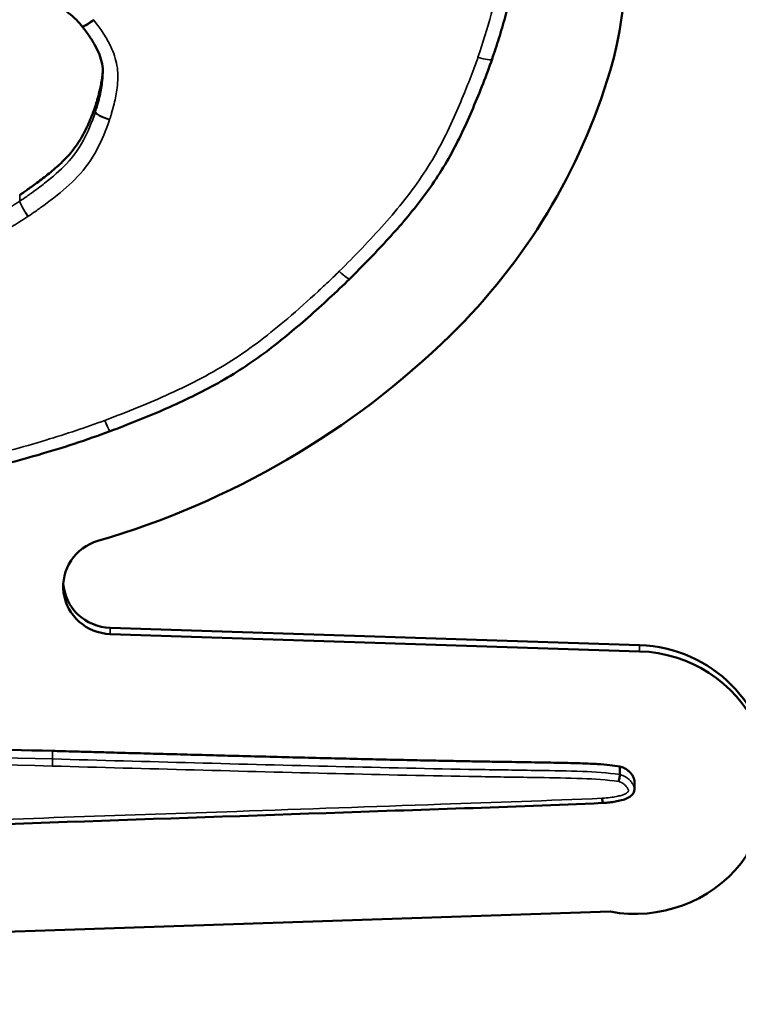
# Model space of a CAD drawing. Header units: inches. Extents: x 0.2 to 58.8, y 1.7 to 68.8.
# Tile 271 of 283: x 48.283 to 48.524, y 62.095 to 62.425. Entities that reach past the tile are written whole.
import ezdxf

# ---------------------------------------------------------------- set-up
doc = ezdxf.new("R2010")
doc.units = ezdxf.units.IN
doc.header["$MEASUREMENT"] = 0
doc.layers.add('Visible (ANSI)', color=7, linetype='Continuous', lineweight=50)
doc.layers.add('Visible Narrow (ANSI)', color=7, linetype='Continuous', lineweight=35)

msp = doc.modelspace()

# ---------------------------------------------------------------- linework, layer by layer
at = {"layer": 'Visible (ANSI)'}
for p, q in [((48.49102545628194, 62.21571521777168), (48.31363841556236, 62.22150652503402)), ((48.31363841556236, 62.21942740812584), (48.49102545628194, 62.2136361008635)), ((48.48440385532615, 62.17505001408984), (48.48440385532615, 62.17234716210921)), ((48.48927102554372, 62.17009439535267), (48.48927102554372, 62.16739154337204)), ((48.48112040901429, 62.12647632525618), (47.55266669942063, 62.09543338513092))]:
    msp.add_line(p, q, dxfattribs=at)
for centre, radius, start, end in [((48.43686739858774, 62.41361439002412), 0.0050000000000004, 340.9676212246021, 341.3209260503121), ((48.39039391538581, 62.34195905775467), 0.0049999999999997, 314.6038680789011, 314.8991954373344), ((48.31184702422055, 62.29202529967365), 0.0050000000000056, 290.3560126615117, 290.7926750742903)]:
    msp.add_arc(centre, radius, start, end, dxfattribs=at)
for centre, major_axis, ratio, start_param, end_param in [((48.35540452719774, 62.44367650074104), (0.1308879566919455, -2.5e-15), 0.9781476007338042, 6.001127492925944, 7.114127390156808), ((48.30001792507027, 62.42022554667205), (0.005167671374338, -0.0002043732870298), 0.9126763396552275, 0.6555806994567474, 0.6810543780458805), ((48.27837188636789, 62.46551149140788), (0.2110897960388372, -3.4e-15), 0.9781476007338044, 5.497931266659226, 6.001127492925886), ((48.22935494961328, 62.51344347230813), (-0.2804002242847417, 3.39e-14), 0.9781476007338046, 1.860753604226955, 2.356338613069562), ((48.31418180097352, 62.23535177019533), (-0.0162891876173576, 3e-16), 0.9781476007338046, 5.002346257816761, 7.820616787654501), ((48.31418180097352, 62.2374308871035), (-0.0162891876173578, 3e-16), 0.9781476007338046, 0.0652910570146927, 1.537431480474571), ((48.48952557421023, 62.17175992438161), (0.0449623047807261, 2.5e-15), 0.9781476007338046, 0, 1.537431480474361), ((48.48952557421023, 62.16968080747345), (0.0449623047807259, -8e-16), 0.9781476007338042, 4.524344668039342, 7.820616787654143)]:
    msp.add_ellipse(centre, major_axis=major_axis, ratio=ratio, start_param=start_param, end_param=end_param, dxfattribs=at)
for points, knots in [([(48.44945543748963, 62.44838357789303), (48.44945543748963, 62.4457872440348), (48.44927930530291, 62.44319464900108), (48.44865840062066, 62.438125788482), (48.44821955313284, 62.43564209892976), (48.44718436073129, 62.43075435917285), (48.44658749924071, 62.42834859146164), (48.44529456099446, 62.42359074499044), (48.44459796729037, 62.42124166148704), (48.44314270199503, 62.41658578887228), (48.44236701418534, 62.41426989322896), (48.44160403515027, 62.41201305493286)], [0.0623965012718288, 0.0623965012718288, 0.0623965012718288, 0.0623965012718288, 0.0809126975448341, 0.0809126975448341, 0.0994288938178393, 0.0994288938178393, 0.1179450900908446, 0.1179450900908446, 0.1364612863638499, 0.1364612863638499, 0.1549774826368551, 0.1549774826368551, 0.1549774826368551, 0.1549774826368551]), ([(48.30415017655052, 62.42303627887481), (48.30255113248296, 62.42498721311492), (48.30083039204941, 62.4265137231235), (48.29568996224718, 62.43063329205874), (48.29222192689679, 62.43275217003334), (48.28464898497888, 62.43621579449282), (48.2805355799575, 62.43764681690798), (48.27214243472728, 62.44027741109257), (48.26785236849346, 62.44146951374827), (48.25921495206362, 62.44374127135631), (48.25486356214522, 62.44482003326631), (48.24885635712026, 62.44625231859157), (48.24720839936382, 62.44663942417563), (48.24555497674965, 62.44702777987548)], [0.0001750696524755, 0.0001750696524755, 0.0001750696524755, 0.0001750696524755, 0.0216863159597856, 0.0216863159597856, 0.0561549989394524, 0.0561549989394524, 0.0906236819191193, 0.0906236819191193, 0.1250923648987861, 0.1250923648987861, 0.1595610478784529, 0.1595610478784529, 0.1725184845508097, 0.1725184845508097, 0.1725184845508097, 0.1725184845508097]), ([(48.31121127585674, 62.4071756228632), (48.31121127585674, 62.4082736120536), (48.31111482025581, 62.40932237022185), (48.31071461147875, 62.4114106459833), (48.31040726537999, 62.4124589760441), (48.30959194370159, 62.41456400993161), (48.30908698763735, 62.41561555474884), (48.30792245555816, 62.41771401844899), (48.30726364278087, 62.41875992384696), (48.30582451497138, 62.42085654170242), (48.3050810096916, 62.42184122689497), (48.30422801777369, 62.42293875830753)], [0.0382682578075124, 0.0382682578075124, 0.0382682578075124, 0.0382682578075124, 0.0490419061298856, 0.0490419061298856, 0.0598155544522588, 0.0598155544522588, 0.070589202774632, 0.070589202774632, 0.0813628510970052, 0.0813628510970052, 0.0921364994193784, 0.0921364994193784, 0.0921364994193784, 0.0921364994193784]), ([(48.44159407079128, 62.41198387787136), (48.4397140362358, 62.40653386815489), (48.43751614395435, 62.40098582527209), (48.43290221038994, 62.39019858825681), (48.43042371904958, 62.38484163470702), (48.42460398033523, 62.37435599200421), (48.42124350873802, 62.36933412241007), (48.41400020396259, 62.35987642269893), (48.41013172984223, 62.35539687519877), (48.40216116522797, 62.34671140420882), (48.39801300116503, 62.34249272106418), (48.39392322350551, 62.33841730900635)], [3.83847958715e-05, 3.83847958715e-05, 3.83847958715e-05, 3.83847958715e-05, 0.0445243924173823, 0.0445243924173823, 0.0890104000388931, 0.0890104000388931, 0.1334964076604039, 0.1334964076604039, 0.1779824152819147, 0.1779824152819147, 0.2224684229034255, 0.2224684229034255, 0.2224684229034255, 0.2224684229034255]), ([(48.30869281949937, 62.39632345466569), (48.30869975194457, 62.39634398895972), (48.30872682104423, 62.39642416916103), (48.30878485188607, 62.39660062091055), (48.30887694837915, 62.39688642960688), (48.30905724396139, 62.39746151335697), (48.30933504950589, 62.39839127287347), (48.30970476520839, 62.39972288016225), (48.31010120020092, 62.40129329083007), (48.3106264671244, 62.40366385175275), (48.31101304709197, 62.40598386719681), (48.31115845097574, 62.40772356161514), (48.31118283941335, 62.4081911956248)], [0, 0, 0, 0, 0.0001684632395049, 0.0006577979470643, 0.001443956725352, 0.0025029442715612, 0.0053437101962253, 0.0089895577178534, 0.013251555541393, 0.0179431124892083, 0.0278853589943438, 0.0315324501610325, 0.0315324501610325, 0.0315324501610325, 0.0315324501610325]), ([(48.28334057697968, 62.36648339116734), (48.28336540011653, 62.36649981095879), (48.28346237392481, 62.3665639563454), (48.28367467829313, 62.36670580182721), (48.28401728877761, 62.36693645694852), (48.28470360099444, 62.36740314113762), (48.28580400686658, 62.36816413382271), (48.28736065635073, 62.3692670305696), (48.28916978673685, 62.37058633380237), (48.29185302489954, 62.3726135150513), (48.29456955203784, 62.37479932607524), (48.29720117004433, 62.37715068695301), (48.29908621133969, 62.37903059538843), (48.30088115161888, 62.38108924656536), (48.30259316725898, 62.38339686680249), (48.30423027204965, 62.38602201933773), (48.30550343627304, 62.3884616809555), (48.3064945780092, 62.39061706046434), (48.30724501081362, 62.39239910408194), (48.30798133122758, 62.39429406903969), (48.30844108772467, 62.3956048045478), (48.30867476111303, 62.39627190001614)], [0, 0, 0, 0, 0.0002283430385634, 0.0008920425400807, 0.0019591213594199, 0.0033976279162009, 0.0072612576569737, 0.0122280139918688, 0.0180437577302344, 0.0244554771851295, 0.0380628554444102, 0.0448315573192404, 0.0516071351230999, 0.0585626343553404, 0.0658897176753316, 0.0737949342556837, 0.0824934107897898, 0.0872087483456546, 0.0922037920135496, 0.0975053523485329, 0.1029984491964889, 0.1029984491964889, 0.1029984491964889, 0.1029984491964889]), ([(48.39390492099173, 62.33839916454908), (48.38944562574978, 62.33400110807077), (48.38471080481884, 62.32966339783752), (48.37517789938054, 62.32130486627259), (48.37029800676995, 62.31722362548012), (48.35989576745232, 62.30952248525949), (48.35437254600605, 62.30600936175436), (48.34301922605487, 62.29978349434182), (48.33720450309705, 62.29702994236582), (48.32547268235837, 62.29192786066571), (48.31950191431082, 62.28958366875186), (48.31362196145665, 62.28735094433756)], [3.26856209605e-05, 3.26856209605e-05, 3.26856209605e-05, 3.26856209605e-05, 0.0480933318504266, 0.0480933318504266, 0.0961539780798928, 0.0961539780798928, 0.1442146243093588, 0.1442146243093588, 0.192275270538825, 0.192275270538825, 0.2403359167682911, 0.2403359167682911, 0.2403359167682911, 0.2403359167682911]), ([(48.3135862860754, 62.28733755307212), (48.30573861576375, 62.28442588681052), (48.29756633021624, 62.28176275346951), (48.28123548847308, 62.27700941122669), (48.27287056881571, 62.27493088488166), (48.25587138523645, 62.27211173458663), (48.24734284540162, 62.27130723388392), (48.23036375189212, 62.27028864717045), (48.22190988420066, 62.27007090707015), (48.19656038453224, 62.26982139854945), (48.17967757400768, 62.27033407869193), (48.15436702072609, 62.27196211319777), (48.14592266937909, 62.27267105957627), (48.13320749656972, 62.27429904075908), (48.12895102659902, 62.27494718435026), (48.12099198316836, 62.27652812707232), (48.11729021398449, 62.27741335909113), (48.10864535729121, 62.28002093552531), (48.10372729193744, 62.28194194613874), (48.09562374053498, 62.28619134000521), (48.09232400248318, 62.28828009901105), (48.08617825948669, 62.29292457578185), (48.08331563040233, 62.29545732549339), (48.07684898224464, 62.30212397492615), (48.07363549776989, 62.30651089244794), (48.07066401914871, 62.31062399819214)], [4.91874165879e-05, 4.91874165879e-05, 4.91874165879e-05, 4.91874165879e-05, 0.0639532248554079, 0.0639532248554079, 0.1278572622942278, 0.1278572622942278, 0.1917612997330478, 0.1917612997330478, 0.2556653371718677, 0.2556653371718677, 0.3834734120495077, 0.3834734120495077, 0.4473774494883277, 0.4473774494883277, 0.4793294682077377, 0.4793294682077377, 0.5071148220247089, 0.5071148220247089, 0.5447785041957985, 0.5447785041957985, 0.5724002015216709, 0.5724002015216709, 0.5998752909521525, 0.5998752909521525, 0.6390895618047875, 0.6390895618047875, 0.6390895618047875, 0.6390895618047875]), ([(46.6508761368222, 62.16529615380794), (46.65211983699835, 62.16540215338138), (46.65760944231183, 62.1658700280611), (46.67114429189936, 62.16673434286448), (46.69603965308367, 62.16809639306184), (46.73464191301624, 62.16978459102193), (46.7892865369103, 62.17174859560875), (46.84591069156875, 62.17339518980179), (46.90098568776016, 62.1747772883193), (46.9503055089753, 62.17588268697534), (47.0053911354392, 62.17698219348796), (47.06646924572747, 62.17806195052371), (47.13343711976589, 62.17910515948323), (47.23275977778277, 62.18047535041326), (47.4238185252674, 62.18263908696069), (47.64733461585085, 62.18421422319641), (47.87137455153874, 62.18464302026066), (48.00585267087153, 62.1842955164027), (48.10648435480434, 62.18355076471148), (48.17466225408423, 62.18275867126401), (48.23668764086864, 62.1817703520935), (48.27588075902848, 62.18077118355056), (48.29430427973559, 62.18030150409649)], [0, 0, 0, 0, 0.0095127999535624, 0.0419888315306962, 0.1033462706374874, 0.199513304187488, 0.3364242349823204, 0.5200173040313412, 0.6311762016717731, 0.7562336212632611, 0.895932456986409, 1.051015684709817, 1.221724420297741, 1.406292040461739, 1.807929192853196, 2.677688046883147, 3.109514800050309, 3.51511332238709, 3.702409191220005, 3.876347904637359, 4.03466517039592, 4.175099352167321, 4.175099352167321, 4.175099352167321, 4.175099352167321]), ([(48.29430427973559, 62.18030150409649), (48.29460353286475, 62.18029299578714), (48.2957639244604, 62.18026000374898), (48.29829242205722, 62.18018857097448), (48.3023418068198, 62.18007474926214), (48.30774730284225, 62.17992383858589), (48.31434413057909, 62.17974101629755), (48.3219675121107, 62.17953151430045), (48.33045266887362, 62.17930054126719), (48.34301366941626, 62.17896234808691), (48.35963348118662, 62.1785234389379), (48.37991068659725, 62.17800610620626), (48.39672013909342, 62.17759818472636), (48.40958442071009, 62.1773049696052), (48.41842213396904, 62.17711460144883), (48.42655510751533, 62.1769531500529), (48.43395776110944, 62.17681773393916), (48.4406625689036, 62.17670396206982), (48.44833393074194, 62.17658098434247), (48.45650936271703, 62.17645661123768), (48.46482875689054, 62.17631184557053), (48.47141614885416, 62.17614863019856), (48.47662285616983, 62.17591471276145), (48.48080966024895, 62.17560400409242), (48.48327772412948, 62.17522358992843), (48.48440385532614, 62.17505001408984)], [0, 0, 0, 0, 0.0022812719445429, 0.0088459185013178, 0.0192751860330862, 0.0331503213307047, 0.0500525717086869, 0.0695631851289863, 0.0912634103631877, 0.1147344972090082, 0.1653142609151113, 0.2179525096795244, 0.2692993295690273, 0.2934416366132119, 0.3160049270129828, 0.3366590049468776, 0.3554276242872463, 0.3724229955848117, 0.3877572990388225, 0.4138913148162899, 0.4347269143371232, 0.4511622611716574, 0.4640989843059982, 0.4744471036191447, 0.483131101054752, 0.483131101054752, 0.483131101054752, 0.483131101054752]), ([(48.48440385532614, 62.17505001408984), (48.48443810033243, 62.17504288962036), (48.48456847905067, 62.175015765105), (48.48484316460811, 62.17493928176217), (48.48526609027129, 62.17479515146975), (48.48580185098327, 62.17456419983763), (48.48641603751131, 62.17423161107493), (48.48707364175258, 62.17378017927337), (48.48773968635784, 62.17319293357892), (48.48837265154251, 62.17245800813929), (48.48882961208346, 62.17173787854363), (48.48910417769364, 62.17109336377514), (48.48923852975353, 62.1705951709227), (48.48927102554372, 62.17025743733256), (48.48927102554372, 62.17009439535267)], [0, 0, 0, 0, 0.0002667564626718, 0.0010156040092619, 0.0021740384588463, 0.0036773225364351, 0.0054711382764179, 0.0075149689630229, 0.0097860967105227, 0.0122837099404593, 0.0149802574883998, 0.016349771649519, 0.0177103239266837, 0.0189785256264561, 0.0189785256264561, 0.0189785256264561, 0.0189785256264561]), ([(48.48403802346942, 62.17000729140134), (48.48403892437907, 62.17001196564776), (48.48403982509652, 62.17001664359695), (48.48408972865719, 62.17027608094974), (48.48413768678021, 62.17053895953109), (48.48422602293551, 62.17104633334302), (48.48426564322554, 62.1712862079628), (48.48433227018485, 62.17171518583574), (48.48435864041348, 62.17190020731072), (48.48439460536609, 62.17219051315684), (48.48440385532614, 62.17229303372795), (48.48440385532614, 62.17234716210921)], [-0.0080063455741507, -0.0080063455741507, -0.0080063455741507, -0.0080063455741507, -0.0079692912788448, -0.0079692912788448, -0.0059529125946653, -0.0059529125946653, -0.0039679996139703, -0.0039679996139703, -0.0019838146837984, -0.0019838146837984, 0, 0, 0, 0]), ([(48.48927102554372, 62.16739154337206), (48.48927102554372, 62.16711447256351), (48.48919794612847, 62.16670442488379), (48.48896336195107, 62.16615921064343), (48.48884943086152, 62.16599099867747), (48.48855884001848, 62.16560152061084), (48.48838696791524, 62.16544170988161), (48.48789094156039, 62.16501374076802), (48.48759594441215, 62.16483599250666), (48.48666072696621, 62.16432228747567), (48.48607041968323, 62.16411048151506), (48.48478844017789, 62.16370987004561), (48.48410076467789, 62.16355103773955), (48.48274897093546, 62.16329138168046), (48.48208205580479, 62.16319149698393), (48.48075507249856, 62.16302784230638), (48.48009011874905, 62.16296296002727), (48.47915029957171, 62.1628924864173), (48.47887211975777, 62.16287389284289), (48.47859918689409, 62.16285560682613)], [0.0120203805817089, 0.0120203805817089, 0.0120203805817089, 0.0120203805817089, 0.0125361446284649, 0.0125361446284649, 0.0129641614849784, 0.0129641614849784, 0.013794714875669, 0.013794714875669, 0.0155780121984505, 0.0155780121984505, 0.019573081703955, 0.019573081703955, 0.0243917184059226, 0.0243917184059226, 0.0292103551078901, 0.0292103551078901, 0.0340289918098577, 0.0340289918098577, 0.0361135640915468, 0.0361135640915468, 0.0361135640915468, 0.0361135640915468]), ([(48.47859918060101, 62.16285560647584), (48.44774902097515, 62.16148768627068), (48.41686145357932, 62.16057326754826), (48.32427270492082, 62.15734609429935), (48.26254587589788, 62.15524721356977), (48.13909086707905, 62.15108646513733), (48.07736275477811, 62.14902777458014), (47.95390579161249, 62.14493488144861), (47.89217693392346, 62.14290109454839), (47.76871869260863, 62.13885050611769), (47.70698933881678, 62.13683356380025), (47.61439490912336, 62.1338184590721), (47.58353005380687, 62.13281557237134), (47.55266525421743, 62.13181270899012)], [1.2790052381e-06, 1.2790052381e-06, 1.2790052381e-06, 1.2790052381e-06, 0.2353207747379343, 0.2353207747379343, 0.7059597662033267, 0.7059597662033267, 1.176598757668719, 1.176598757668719, 1.647237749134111, 1.647237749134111, 2.117876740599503, 2.117876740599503, 2.3531962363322, 2.3531962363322, 2.3531962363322, 2.3531962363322]), ([(48.47848802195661, 62.16443681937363), (48.47848829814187, 62.16443207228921), (48.47848857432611, 62.16442732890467), (48.47850387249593, 62.16416479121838), (48.47851872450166, 62.16392080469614), (48.47854615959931, 62.1634919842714), (48.47855851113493, 62.1633104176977), (48.47857929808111, 62.1630301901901), (48.47858753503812, 62.1629342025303), (48.47859575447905, 62.16286621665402), (48.47859777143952, 62.16285551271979), (48.47859918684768, 62.16285560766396)], [-3.70407393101e-05, -3.70407393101e-05, -3.70407393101e-05, -3.70407393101e-05, 0, 0, 0.0020147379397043, 0.0020147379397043, 0.0039993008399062, 0.0039993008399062, 0.0059837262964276, 0.0059837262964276, 0.0069030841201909, 0.0069030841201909, 0.0069030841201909, 0.0069030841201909])]:
    msp.add_open_spline(points, degree=3, knots=knots, dxfattribs=at)
for points in [[(48.30867505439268, 62.39627180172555), (48.30867806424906, 62.39628039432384), (48.30868403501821, 62.3962975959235), (48.3086899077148, 62.39631482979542), (48.30869281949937, 62.39632345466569)], [(48.28330970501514, 62.36646313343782), (48.28331486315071, 62.36646649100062), (48.28332516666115, 62.36647322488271), (48.28333544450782, 62.36647999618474), (48.28334057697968, 62.36648339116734)]]:
    msp.add_open_spline(points, degree=3, dxfattribs=at)
at = {"layer": 'Visible Narrow (ANSI)'}
for p, q in [((48.31363841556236, 62.21942740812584), (48.31363841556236, 62.22150652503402)), ((48.49102545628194, 62.2136361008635), (48.49102545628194, 62.21571521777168)), ((48.29430427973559, 62.18030150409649), (48.29430427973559, 62.17759865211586))]:
    msp.add_line(p, q, dxfattribs=at)
for centre, major_axis, ratio, start_param, end_param in [((48.30801721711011, 62.42620582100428), (-0.0038670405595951, -0.0031695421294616), 0.162215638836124, 2.5e-12, 1.438614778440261), ((48.30817590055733, 62.42600701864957), (-0.0039478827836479, -0.0030682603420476), 0.1655148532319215, 0, 1.442862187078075), ((48.43686739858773, 62.41361439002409), (0.0047266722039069, -0.0016305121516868), 0.1969993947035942, 4.780241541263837, 6.283185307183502), ((48.43686739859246, 62.4136143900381), (0.004736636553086, -0.0016013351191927), 0.1973985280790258, 4.779025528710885, 6.283185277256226), ((48.31341376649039, 62.39263307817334), (-0.0047188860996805, 0.0016529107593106), 0.1966874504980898, 0.0687861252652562, 1.639582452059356), ((48.31345049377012, 62.39273993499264), (-0.0047379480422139, 0.0015974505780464), 0.1974510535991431, 0.0664746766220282, 1.637271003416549), ((48.28609512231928, 62.36032259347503), (-0.0027276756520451, 0.0041904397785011), 0.1151852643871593, 0.1751423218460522, 1.745938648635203), ((48.28615728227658, 62.36036338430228), (-0.0027586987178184, 0.0041700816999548), 0.1164776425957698, 0.1742826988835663, 1.745079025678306), ((48.39039391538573, 62.34195905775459), (0.0035110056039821, -0.0035598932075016), 0.1476223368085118, 4.860963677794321, 6.283185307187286), ((48.39039391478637, 62.34195905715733), (0.0035293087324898, -0.0035417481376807), 0.1483748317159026, 4.860200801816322, 6.28318528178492), ((48.31184702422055, 62.29202529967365), (0.0017392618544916, -0.0046877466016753), 0.0737370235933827, 4.908572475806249, 6.283185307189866), ((48.31184702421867, 62.29202529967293), (0.0017749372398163, -0.0046743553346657), 0.0752410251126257, 4.908004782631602, 6.283185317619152)]:
    msp.add_ellipse(centre, major_axis=major_axis, ratio=ratio, start_param=start_param, end_param=end_param, dxfattribs=at)
for points, knots in [([(48.44093322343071, 62.47114016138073), (48.44121861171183, 62.47007775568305), (48.44147258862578, 62.46900742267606), (48.44209928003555, 62.46626915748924), (48.44244840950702, 62.46459393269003), (48.4431568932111, 62.4608255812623), (48.44349963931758, 62.45873047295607), (48.44442425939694, 62.45171685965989), (48.44465894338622, 62.44676144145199), (48.44418547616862, 62.44186431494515), (48.44370128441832, 62.43685626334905), (48.44262829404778, 62.4319175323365), (48.4400305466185, 62.42215236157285), (48.43848047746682, 62.41734620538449), (48.43686739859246, 62.41257483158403)], [6.7585226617e-05, 6.7585226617e-05, 6.7585226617e-05, 6.7585226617e-05, 0.0086249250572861, 0.0086249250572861, 0.0219240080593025, 0.0219240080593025, 0.0383199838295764, 0.0383199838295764, 0.0766399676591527, 0.0766399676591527, 0.0766399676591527, 0.1158279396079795, 0.1158279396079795, 0.1549774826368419, 0.1549774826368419, 0.1549774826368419, 0.1549774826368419]), ([(48.30817590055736, 62.42496746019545), (48.30814989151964, 62.42500092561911), (48.30812366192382, 62.42503422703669), (48.30807076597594, 62.42510049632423), (48.30804409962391, 62.42513346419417), (48.30801721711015, 62.42516626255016)], [-0.0006549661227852, -0.0006549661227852, -0.0006549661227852, -0.0006549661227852, -0.0003274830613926, -0.0003274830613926, 0, 0, 0, 0]), ([(48.31345049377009, 62.39170037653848), (48.31356309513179, 62.39203434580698), (48.31366948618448, 62.39237043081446), (48.31389041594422, 62.39308425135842), (48.31400344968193, 62.39346248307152), (48.31441748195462, 62.39489262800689), (48.31469736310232, 62.3959508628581), (48.3153725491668, 62.39879135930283), (48.31572389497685, 62.40057907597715), (48.31623037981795, 62.40458155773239), (48.316312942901, 62.40680629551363), (48.31603131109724, 62.40898339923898), (48.31574967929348, 62.41116050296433), (48.31511141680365, 62.41330868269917), (48.31270259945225, 62.41882406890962), (48.31050885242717, 62.42196568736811), (48.30817590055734, 62.42496746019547)], [7.98207868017e-05, 7.98207868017e-05, 7.98207868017e-05, 7.98207868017e-05, 0.0028193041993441, 0.0028193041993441, 0.0058863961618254, 0.0058863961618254, 0.0143869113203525, 0.0143869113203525, 0.0285737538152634, 0.0285737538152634, 0.045669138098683, 0.045669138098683, 0.045669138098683, 0.0627645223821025, 0.0627645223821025, 0.0921364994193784, 0.0921364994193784, 0.0921364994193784, 0.0921364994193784]), ([(48.43686739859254, 62.41257483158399), (48.43631970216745, 62.41098712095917), (48.4357380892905, 62.4094076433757), (48.43424176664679, 62.40541989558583), (48.4333020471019, 62.40301825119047), (48.43123402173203, 62.39794493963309), (48.43009737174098, 62.39527645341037), (48.42596887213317, 62.38609397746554), (48.42268988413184, 62.37970663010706), (48.41873870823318, 62.37372726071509), (48.4147645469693, 62.36771310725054), (48.41021422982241, 62.36208511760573), (48.40060189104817, 62.35123578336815), (48.39551942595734, 62.34602700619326), (48.39039391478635, 62.34091949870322)], [3.83847576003e-05, 3.83847576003e-05, 3.83847576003e-05, 3.83847576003e-05, 0.013092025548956, 0.013092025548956, 0.0330406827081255, 0.0330406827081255, 0.0554639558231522, 0.0554639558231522, 0.1109279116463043, 0.1109279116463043, 0.1109279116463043, 0.1667145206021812, 0.1667145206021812, 0.2224684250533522, 0.2224684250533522, 0.2224684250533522, 0.2224684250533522]), ([(48.31120800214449, 62.40716506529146), (48.31120670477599, 62.40616180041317), (48.31112927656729, 62.40512368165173), (48.31078977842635, 62.40244080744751), (48.31047071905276, 62.40080499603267), (48.30984628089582, 62.39817799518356), (48.30958541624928, 62.39719138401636), (48.30920028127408, 62.39586105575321), (48.30909566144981, 62.39551103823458), (48.30889223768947, 62.39485377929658), (48.30881305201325, 62.3946009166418), (48.308702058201, 62.39427171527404)], [-0.0382682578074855, -0.0382682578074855, -0.0382682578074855, -0.0382682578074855, -0.0285737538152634, -0.0285737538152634, -0.0143869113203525, -0.0143869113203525, -0.0058863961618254, -0.0058863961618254, -0.0028193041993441, -0.0028193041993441, -7.98207862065e-05, -7.98207862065e-05, -7.98207862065e-05, -7.98207862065e-05]), ([(48.30867505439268, 62.39627180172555), (48.30867505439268, 62.39600696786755), (48.30868369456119, 62.39577769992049), (48.30868369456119, 62.39525788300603), (48.30868369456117, 62.39499797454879), (48.30868369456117, 62.39473806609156), (48.30868369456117, 62.3945648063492), (48.30868369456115, 62.39439154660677), (48.30868369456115, 62.39421828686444)], [-0.0363329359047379, -0.0363329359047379, -0.0363329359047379, -0.0363329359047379, -0.0268072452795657, -0.0268072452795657, -0.0172815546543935, -0.0172815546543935, -0.0172815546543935, -0.0109315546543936, -0.0109315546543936, -0.0109315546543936, -0.0109315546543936]), ([(48.30870205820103, 62.39427171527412), (48.30870205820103, 62.39444497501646), (48.30870205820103, 62.39461823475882), (48.30870205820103, 62.39479149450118), (48.30870205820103, 62.3950514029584), (48.30870205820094, 62.39531131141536), (48.30870205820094, 62.39583112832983), (48.30869281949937, 62.39606354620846), (48.30869281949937, 62.39632345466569)], [0.0109315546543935, 0.0109315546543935, 0.0109315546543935, 0.0109315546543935, 0.0172815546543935, 0.0172815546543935, 0.0172815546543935, 0.0268072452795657, 0.0268072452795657, 0.0363329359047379, 0.0363329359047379, 0.0363329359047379, 0.0363329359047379]), ([(48.30868369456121, 62.39421828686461), (48.30748424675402, 62.39079398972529), (48.30627256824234, 62.38778896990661), (48.30312357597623, 62.38195211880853), (48.30125939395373, 62.37931667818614), (48.29903732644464, 62.37694467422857), (48.29689697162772, 62.37465989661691), (48.29435155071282, 62.37251013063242), (48.29022788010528, 62.36929257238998), (48.2887566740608, 62.3681961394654), (48.28674243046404, 62.36674989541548), (48.28621451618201, 62.36637586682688), (48.28490479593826, 62.36546045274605), (48.28417482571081, 62.36495616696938), (48.28335614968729, 62.3644145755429)], [-0.1109900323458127, -0.1109900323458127, -0.1109900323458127, -0.1109900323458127, -0.0827761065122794, -0.0827761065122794, -0.0544906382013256, -0.0544906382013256, -0.0544906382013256, -0.0272453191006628, -0.0272453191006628, -0.012717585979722, -0.012717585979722, -0.0075888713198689, -0.0075888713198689, -4.84119644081e-05, -4.84119644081e-05, -4.84119644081e-05, -4.84119644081e-05]), ([(48.308702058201, 62.39427171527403), (48.30869905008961, 62.39426279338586), (48.30869601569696, 62.39425387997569), (48.3086898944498, 62.3942360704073), (48.30868680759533, 62.39422717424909), (48.3086836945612, 62.39421828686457)], [4.793e-13, 4.793e-13, 4.793e-13, 4.793e-13, 0.0001463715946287, 0.0001463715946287, 0.0002927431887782, 0.0002927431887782, 0.0002927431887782, 0.0002927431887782]), ([(48.28615728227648, 62.35932382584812), (48.2869769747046, 62.35986608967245), (48.28778601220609, 62.36042368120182), (48.28913890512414, 62.36136927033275), (48.28968408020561, 62.36175552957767), (48.29176364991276, 62.36324867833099), (48.29328508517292, 62.36438227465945), (48.29758351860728, 62.36773619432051), (48.3003081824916, 62.37002245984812), (48.30272373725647, 62.37260100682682), (48.30523151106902, 62.37527799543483), (48.30737506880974, 62.37831386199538), (48.310864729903, 62.38478216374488), (48.31221364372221, 62.38816729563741), (48.31341376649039, 62.39159351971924)], [4.8411964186e-05, 4.8411964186e-05, 4.8411964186e-05, 4.8411964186e-05, 0.0075888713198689, 0.0075888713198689, 0.012717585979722, 0.012717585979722, 0.0272453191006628, 0.0272453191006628, 0.0544906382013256, 0.0544906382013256, 0.0544906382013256, 0.0827761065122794, 0.0827761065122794, 0.1109900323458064, 0.1109900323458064, 0.1109900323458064, 0.1109900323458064]), ([(48.31341376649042, 62.39159351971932), (48.31341999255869, 62.39161129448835), (48.31342616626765, 62.39162908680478), (48.31343840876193, 62.39166470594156), (48.31344447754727, 62.39168253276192), (48.31345049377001, 62.39170037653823)], [-0.0002927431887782, -0.0002927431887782, -0.0002927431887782, -0.0002927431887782, -0.0001463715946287, -0.0001463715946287, -4.793e-13, -4.793e-13, -4.793e-13, -4.793e-13]), ([(48.28330970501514, 62.36646313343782), (48.28330970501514, 62.36620101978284), (48.28332506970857, 62.36595355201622), (48.28332506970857, 62.36543375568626), (48.28332506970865, 62.36517385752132), (48.28332506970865, 62.36491395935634), (48.28332506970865, 62.36474069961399), (48.28332506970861, 62.36456743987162), (48.28332506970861, 62.36439418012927)], [-0.036332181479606, -0.036332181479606, -0.036332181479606, -0.036332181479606, -0.0268068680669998, -0.0268068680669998, -0.0172815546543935, -0.0172815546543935, -0.0172815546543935, -0.0109315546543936, -0.0109315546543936, -0.0109315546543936, -0.0109315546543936]), ([(48.28335614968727, 62.36441457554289), (48.28335614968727, 62.36458783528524), (48.28335614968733, 62.36476109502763), (48.28335614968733, 62.36493435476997), (48.28335614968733, 62.36519425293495), (48.28335614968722, 62.36545415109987), (48.28335614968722, 62.36597394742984), (48.28334057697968, 62.36622349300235), (48.28334057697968, 62.36648339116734)], [0.0109315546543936, 0.0109315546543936, 0.0109315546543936, 0.0109315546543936, 0.0172815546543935, 0.0172815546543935, 0.0172815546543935, 0.0268068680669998, 0.0268068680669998, 0.036332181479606, 0.036332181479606, 0.036332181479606, 0.036332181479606]), ([(48.28332506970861, 62.36439418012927), (48.279615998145, 62.36197984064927), (48.27608714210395, 62.35984966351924), (48.26858322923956, 62.35619759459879), (48.26476480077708, 62.35477243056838), (48.26081187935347, 62.35383271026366), (48.25693347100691, 62.35291070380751), (48.25281744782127, 62.35241743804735), (48.24626856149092, 62.3518914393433), (48.24392440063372, 62.35175682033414), (48.2408060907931, 62.35163415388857), (48.24002874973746, 62.35160830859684), (48.23811249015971, 62.35155649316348), (48.23703792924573, 62.35153324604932), (48.23586904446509, 62.35153078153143)], [-0.1346836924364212, -0.1346836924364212, -0.1346836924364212, -0.1346836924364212, -0.1007277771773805, -0.1007277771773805, -0.0667245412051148, -0.0667245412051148, -0.0667245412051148, -0.0333622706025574, -0.0333622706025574, -0.0150551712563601, -0.0150551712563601, -0.0089669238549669, -0.0089669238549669, -5.16233653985e-05, -5.16233653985e-05, -5.16233653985e-05, -5.16233653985e-05]), ([(48.28335614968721, 62.36441457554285), (48.2833509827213, 62.36441115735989), (48.28334580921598, 62.36440774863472), (48.28333544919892, 62.36440095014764), (48.2833302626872, 62.36439756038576), (48.28332506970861, 62.36439418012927)], [3.941e-13, 3.941e-13, 3.941e-13, 3.941e-13, 9.50631536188e-05, 9.50631536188e-05, 0.0001901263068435, 0.0001901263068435, 0.0001901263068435, 0.0001901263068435]), ([(48.23587982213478, 62.34560049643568), (48.23704980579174, 62.34560296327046), (48.23821969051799, 62.34562722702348), (48.24018806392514, 62.34568045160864), (48.24098631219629, 62.34570699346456), (48.24418755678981, 62.34583292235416), (48.24659609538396, 62.34597098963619), (48.25337544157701, 62.34651549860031), (48.25773829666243, 62.34702936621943), (48.26199270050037, 62.34804075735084), (48.26632884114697, 62.34907157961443), (48.27054162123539, 62.35064847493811), (48.27858303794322, 62.35456214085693), (48.2823852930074, 62.35686820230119), (48.28609512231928, 62.35928303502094)], [5.16233653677e-05, 5.16233653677e-05, 5.16233653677e-05, 5.16233653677e-05, 0.0089669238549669, 0.0089669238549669, 0.0150551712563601, 0.0150551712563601, 0.0333622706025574, 0.0333622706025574, 0.0667245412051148, 0.0667245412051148, 0.0667245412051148, 0.1007277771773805, 0.1007277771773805, 0.1346836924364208, 0.1346836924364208, 0.1346836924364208, 0.1346836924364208]), ([(48.2860951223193, 62.35928303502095), (48.28610550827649, 62.35928979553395), (48.28611588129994, 62.35929657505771), (48.28613660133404, 62.35931017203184), (48.28614694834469, 62.35931698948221), (48.28615728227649, 62.35932382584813)], [-0.0001901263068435, -0.0001901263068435, -0.0001901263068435, -0.0001901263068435, -9.50631536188e-05, -9.50631536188e-05, -3.941e-13, -3.941e-13, -3.941e-13, -3.941e-13]), ([(48.39039391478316, 62.34091949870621), (48.38902880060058, 62.33957313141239), (48.38763996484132, 62.33824994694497), (48.38527079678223, 62.33601649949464), (48.38429225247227, 62.3351042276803), (48.37996900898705, 62.33111671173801), (48.37657373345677, 62.32809357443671), (48.36716015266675, 62.32008594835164), (48.36099779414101, 62.31524222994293), (48.3543933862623, 62.31102875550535), (48.34778626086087, 62.30681354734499), (48.34079201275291, 62.30320206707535), (48.32650131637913, 62.29667908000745), (48.31919462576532, 62.29377575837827), (48.31184702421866, 62.29098574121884)], [3.26874744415e-05, 3.26874744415e-05, 3.26874744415e-05, 3.26874744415e-05, 0.014804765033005, 0.014804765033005, 0.0251054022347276, 0.0251054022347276, 0.0600839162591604, 0.0600839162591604, 0.1201678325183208, 0.1201678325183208, 0.1201678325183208, 0.180276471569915, 0.180276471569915, 0.2403359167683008, 0.2403359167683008, 0.2403359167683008, 0.2403359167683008]), ([(48.31184702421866, 62.29098574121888), (48.3086567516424, 62.28980207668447), (48.30544058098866, 62.28868598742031), (48.29885205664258, 62.28647814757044), (48.29547576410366, 62.28539664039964), (48.2881544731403, 62.28316628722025), (48.28420389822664, 62.28203382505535), (48.27045766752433, 62.27846617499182), (48.26048534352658, 62.27670259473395), (48.22935132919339, 62.27356408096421), (48.20809619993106, 62.2736139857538), (48.18691373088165, 62.27426062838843), (48.16616696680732, 62.27489397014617), (48.14528732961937, 62.27565204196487), (48.11472039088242, 62.2818894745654), (48.10463358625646, 62.28528810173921), (48.08739645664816, 62.2965480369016), (48.08063823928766, 62.30431631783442), (48.07471699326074, 62.31251247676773)], [4.918742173e-05, 4.918742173e-05, 4.918742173e-05, 4.918742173e-05, 0.0260491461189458, 0.0260491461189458, 0.0531182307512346, 0.0531182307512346, 0.084480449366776, 0.084480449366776, 0.1614890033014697, 0.1614890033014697, 0.3229780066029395, 0.3229780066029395, 0.3229780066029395, 0.4811453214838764, 0.4811453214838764, 0.5609118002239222, 0.5609118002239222, 0.6390895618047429, 0.6390895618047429, 0.6390895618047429, 0.6390895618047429]), ([(48.29430427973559, 62.17759865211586), (48.23230325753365, 62.17917927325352), (48.1702632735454, 62.18018653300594), (48.03328617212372, 62.18149977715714), (47.95833587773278, 62.18176266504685), (47.74641171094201, 62.181898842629), (47.60943989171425, 62.18126294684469), (47.47247239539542, 62.18016175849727), (47.33551969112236, 62.17906068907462), (47.1985710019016, 62.17755238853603), (46.99288695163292, 62.17410302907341), (46.92414628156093, 62.17273701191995), (46.81337207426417, 62.16979070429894), (46.77133175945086, 62.16851061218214), (46.7166944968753, 62.1662968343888), (46.70408652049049, 62.16574547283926), (46.67794966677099, 62.1644273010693), (46.66436405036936, 62.16374286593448), (46.6508761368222, 62.1625933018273)], [-4.174530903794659, -4.174530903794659, -4.174530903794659, -4.174530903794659, -3.701922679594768, -3.701922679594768, -3.130841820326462, -3.130841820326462, -2.087152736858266, -2.087152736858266, -2.087152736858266, -1.043576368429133, -1.043576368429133, -0.5197158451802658, -0.5197158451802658, -0.1992833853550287, -0.1992833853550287, -0.1031673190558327, -0.1031673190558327, 0, 0, 0, 0]), ([(46.65106380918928, 62.16022976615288), (46.66454703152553, 62.16137892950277), (46.67806711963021, 62.16205850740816), (46.70418040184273, 62.16337549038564), (46.71678164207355, 62.16392656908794), (46.77139996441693, 62.16613957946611), (46.81343233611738, 62.16741946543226), (46.92419100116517, 62.17036535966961), (46.99292588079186, 62.17173127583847), (47.19859603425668, 62.17518040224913), (47.33554118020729, 62.17668867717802), (47.47248883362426, 62.1777897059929), (47.60945127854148, 62.17889085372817), (47.74641824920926, 62.17952671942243), (47.95833026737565, 62.1793905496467), (48.03327565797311, 62.17912766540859), (48.17023515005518, 62.17781459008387), (48.23224914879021, 62.17680786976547), (48.29424917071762, 62.17522727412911)], [3.5856920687e-05, 3.5856920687e-05, 3.5856920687e-05, 3.5856920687e-05, 0.1031673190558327, 0.1031673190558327, 0.1992833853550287, 0.1992833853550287, 0.5197158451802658, 0.5197158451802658, 1.043576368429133, 1.043576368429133, 2.087152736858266, 2.087152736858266, 2.087152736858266, 3.130841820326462, 3.130841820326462, 3.701922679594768, 3.701922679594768, 4.17452327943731, 4.17452327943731, 4.17452327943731, 4.17452327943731]), ([(48.29430427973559, 62.17759865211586), (48.29430452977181, 62.1775442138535), (48.29430326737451, 62.17743890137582), (48.2942979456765, 62.17714240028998), (48.29429388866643, 62.17695132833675), (48.29428363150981, 62.17651234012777), (48.29427743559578, 62.17626459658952), (48.29426388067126, 62.1757499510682), (48.29425652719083, 62.17548325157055), (48.29424917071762, 62.17522727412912)], [0, 0, 0, 0, 0.2500000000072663, 0.2500000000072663, 0.5000000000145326, 0.5000000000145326, 0.750000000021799, 0.750000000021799, 1.000000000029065, 1.000000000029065, 1.000000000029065, 1.000000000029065]), ([(48.29424917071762, 62.17522727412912), (48.3100936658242, 62.17477678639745), (48.32593866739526, 62.17434341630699), (48.35763025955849, 62.17349803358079), (48.3734769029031, 62.17308745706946), (48.38932422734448, 62.17270340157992), (48.40512646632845, 62.17232043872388), (48.42092952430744, 62.17196652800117), (48.44354630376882, 62.17157903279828), (48.45035870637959, 62.17147909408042), (48.46204808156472, 62.17128703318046), (48.46692588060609, 62.17121506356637), (48.47589532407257, 62.17089174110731), (48.47999039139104, 62.17063113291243), (48.48403802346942, 62.17000729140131)], [7.6243229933e-06, 7.6243229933e-06, 7.6243229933e-06, 7.6243229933e-06, 0.1207936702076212, 0.1207936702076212, 0.2415873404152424, 0.2415873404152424, 0.2415873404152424, 0.3620373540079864, 0.3620373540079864, 0.4139536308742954, 0.4139536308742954, 0.45112295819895, 0.45112295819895, 0.4823471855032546, 0.4823471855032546, 0.4823471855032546, 0.4823471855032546]), ([(48.48440385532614, 62.17234716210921), (48.48033796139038, 62.17297385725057), (48.4760168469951, 62.1732608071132), (48.46696459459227, 62.1735871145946), (48.46208403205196, 62.17365883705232), (48.45038899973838, 62.17385099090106), (48.44357893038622, 62.17395089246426), (48.42097011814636, 62.17433825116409), (48.40517346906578, 62.17469201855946), (48.38937376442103, 62.1750749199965), (48.37352898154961, 62.17545891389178), (48.35768360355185, 62.17586945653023), (48.32599336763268, 62.1767148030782), (48.31014977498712, 62.17714813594), (48.29430427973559, 62.17759865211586)], [-0.4824873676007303, -0.4824873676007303, -0.4824873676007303, -0.4824873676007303, -0.45112295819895, -0.45112295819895, -0.4139536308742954, -0.4139536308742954, -0.3620373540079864, -0.3620373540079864, -0.2415873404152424, -0.2415873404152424, -0.2415873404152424, -0.1207936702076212, -0.1207936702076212, 0, 0, 0, 0]), ([(48.48928179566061, 62.16739790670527), (48.48928411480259, 62.16763786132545), (48.48924212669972, 62.16781032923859), (48.4891331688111, 62.16833249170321), (48.48902803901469, 62.16857836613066), (48.48877498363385, 62.1691137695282), (48.48861557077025, 62.16937010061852), (48.48823700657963, 62.16990939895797), (48.48800812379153, 62.17018456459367), (48.48741652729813, 62.17079103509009), (48.48704934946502, 62.17109504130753), (48.48613971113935, 62.17170547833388), (48.48558626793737, 62.17198465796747), (48.48481844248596, 62.17224262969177), (48.48452033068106, 62.17232293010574), (48.48440385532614, 62.17234716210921)], [-0.012020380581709, -0.012020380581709, -0.012020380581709, -0.012020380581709, -0.0115450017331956, -0.0115450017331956, -0.0104219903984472, -0.0104219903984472, -0.0088841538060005, -0.0088841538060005, -0.0068849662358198, -0.0068849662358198, -0.0042860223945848, -0.0042860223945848, -0.0009073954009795, -0.0009073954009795, 0, 0, 0, 0]), ([(48.48403802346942, 62.17000729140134), (48.48413760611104, 62.16998587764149), (48.48423482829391, 62.16995440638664), (48.48475079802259, 62.16978105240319), (48.48515387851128, 62.16957878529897), (48.48580587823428, 62.16914124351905), (48.48606708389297, 62.16892472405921), (48.48648609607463, 62.1684951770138), (48.4866531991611, 62.16829370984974), (48.4869168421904, 62.16791812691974), (48.48702065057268, 62.16774784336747), (48.48716807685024, 62.1674359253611), (48.48722048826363, 62.16730059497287), (48.48727078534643, 62.16705955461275), (48.48728157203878, 62.16695654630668), (48.48723740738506, 62.16676944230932), (48.48718818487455, 62.16668987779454), (48.48705752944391, 62.16652348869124), (48.4869671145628, 62.16643913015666), (48.48687351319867, 62.16636281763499), (48.48668631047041, 62.16621019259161), (48.4864776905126, 62.16608364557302), (48.4859164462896, 62.16578871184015), (48.48555476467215, 62.1656441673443), (48.484707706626, 62.16535412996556), (48.484216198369, 62.16522240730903), (48.48307571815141, 62.16496377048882), (48.48242672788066, 62.16485116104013), (48.48092643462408, 62.16463784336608), (48.48007265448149, 62.16455039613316), (48.4789744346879, 62.16446944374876), (48.47873116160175, 62.1644531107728), (48.47848802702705, 62.16443681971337)], [0.0001305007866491, 0.0001305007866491, 0.0001305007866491, 0.0001305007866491, 0.0009073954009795, 0.0009073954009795, 0.0042860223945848, 0.0042860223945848, 0.0068849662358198, 0.0068849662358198, 0.0088841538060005, 0.0088841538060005, 0.0104219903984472, 0.0104219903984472, 0.0115450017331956, 0.0115450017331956, 0.0123280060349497, 0.0123280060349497, 0.0130306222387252, 0.0130306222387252, 0.0139591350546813, 0.0139591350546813, 0.0139591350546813, 0.0158161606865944, 0.0158161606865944, 0.0187874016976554, 0.0187874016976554, 0.0226500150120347, 0.0226500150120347, 0.0276714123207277, 0.0276714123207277, 0.0341992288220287, 0.0341992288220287, 0.0360561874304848, 0.0360561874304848, 0.0360561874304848, 0.0360561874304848]), ([(48.47848802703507, 62.1644368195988), (48.46043176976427, 62.16363619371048), (48.44236554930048, 62.16306911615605), (48.40156734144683, 62.16162176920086), (48.37883146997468, 62.16083115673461), (48.31974804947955, 62.15878847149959), (48.2834001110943, 62.15754713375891), (48.16989537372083, 62.15369901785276), (48.09273749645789, 62.15112276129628), (48.01557899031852, 62.1485647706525), (47.93841690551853, 62.14600666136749), (47.86125414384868, 62.14346810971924), (47.70692778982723, 62.13841532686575), (47.62976413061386, 62.13590304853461), (47.55260029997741, 62.13339583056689)], [5.86378412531e-05, 5.86378412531e-05, 5.86378412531e-05, 5.86378412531e-05, 0.1377886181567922, 0.1377886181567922, 0.3111453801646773, 0.3111453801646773, 0.5882854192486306, 0.5882854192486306, 1.176570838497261, 1.176570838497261, 1.176570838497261, 1.764883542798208, 1.764883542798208, 2.353196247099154, 2.353196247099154, 2.353196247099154, 2.353196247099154])]:
    msp.add_open_spline(points, degree=3, knots=knots, dxfattribs=at)

doc.saveas('drawing.dxf')
